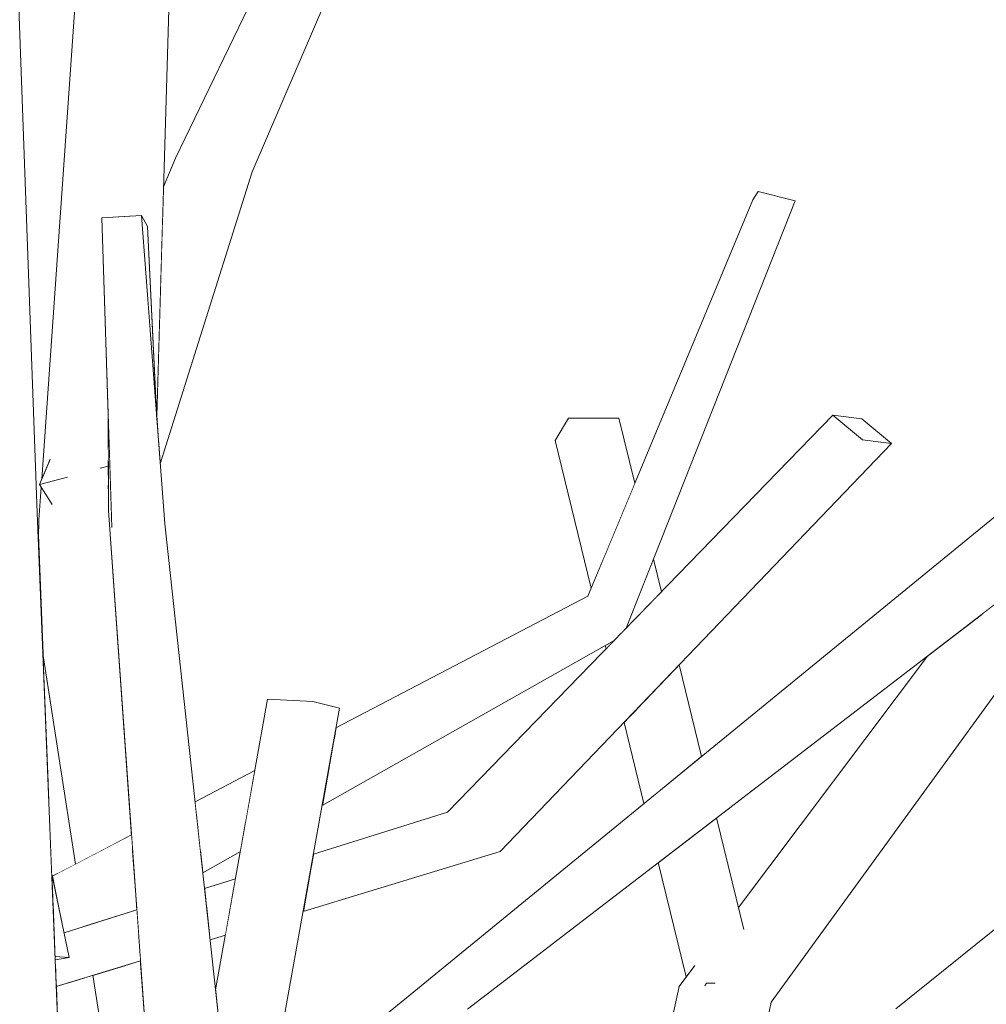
# Model space of a CAD drawing. Extents: x -289599 to -184549, y 66678 to 295474.
# Tile 436 of 656: x -261496 to -261424, y 72019 to 72092. Entities that reach past the tile are written whole.
import ezdxf

# ---------------------------------------------------------------- set-up
doc = ezdxf.new("R2010")
doc.units = 0
doc.header["$MEASUREMENT"] = 0
doc.linetypes.add('Wipeout_Contour', pattern=[1000, 0, -1000])
doc.layers.add('arch drzewa', color=8, linetype='Continuous')
doc.layers.add('arch drzewa_Nr_Pióra__4', color=8, linetype='Continuous', lineweight=9)

msp = doc.modelspace()

# ---------------------------------------------------------------- wipeouts: each hides what was drawn before it
at = {"color": 254, "linetype": 'Wipeout_Contour', "lineweight": 0, "ltscale": 955391.102464}
msp.add_wipeout([(-261486.177, 72076.852), (-261486.613, 72077.659), (-261485.47, 72062.478)], dxfattribs=at).dxf.layer = 'arch drzewa'
at = {"color": 254, "linetype": 'Wipeout_Contour', "lineweight": 0, "ltscale": 955385.641293}
msp.add_wipeout([(-261491.351, 71981.575), (-261494.319, 72055.645), (-261498.637, 72056.03)], dxfattribs=at).dxf.layer = 'arch drzewa'
at = {"color": 254, "linetype": 'Wipeout_Contour', "lineweight": 0, "ltscale": 955367.049832}
msp.add_wipeout([(-261483.798, 71998.361), (-261488.799, 72054.582), (-261489.059, 72055.823)], dxfattribs=at).dxf.layer = 'arch drzewa'

# ---------------------------------------------------------------- next in the draw order: wipeouts: each hides what was drawn before it
at = {"color": 254, "linetype": 'Wipeout_Contour', "lineweight": 0, "ltscale": 955368.141746}
msp.add_wipeout([(-261498.637, 72056.03), (-261496.015, 71980.86), (-261491.351, 71981.575)], dxfattribs=at).dxf.layer = 'arch drzewa'
at = {"color": 254, "linetype": 'Wipeout_Contour', "lineweight": 0, "ltscale": 955350.667983}
msp.add_wipeout([(-261489.059, 72055.823), (-261485.176, 72001.279), (-261483.798, 71998.361)], dxfattribs=at).dxf.layer = 'arch drzewa'

# ---------------------------------------------------------------- next in the draw order: wipeouts: each hides what was drawn before it
at = {"color": 254, "linetype": 'Wipeout_Contour', "lineweight": 0, "ltscale": 955426.646356}
msp.add_wipeout([(-261497.708, 72093.913), (-261494.319, 72055.645), (-261495.74, 72094.527)], dxfattribs=at).dxf.layer = 'arch drzewa'
at = {"color": 254, "linetype": 'Wipeout_Contour', "lineweight": 0, "ltscale": 955358.551663}
msp.add_wipeout([(-261478.84, 71999.343), (-261484.895, 72054.838), (-261488.799, 72054.582)], dxfattribs=at).dxf.layer = 'arch drzewa'
at = {"color": 254, "linetype": 'Wipeout_Contour', "lineweight": 0, "ltscale": 955375.526554}
msp.add_wipeout([(-261493.248, 72028.929), (-261493.153, 72026.554), (-261491.953, 72022.754)], dxfattribs=at).dxf.layer = 'arch drzewa'

# ---------------------------------------------------------------- next in the draw order: wipeouts: each hides what was drawn before it
at = {"color": 254, "linetype": 'Wipeout_Contour', "lineweight": 0, "ltscale": 1273901.423651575}
msp.add_wipeout([(-261499.777, 72093.266), (-261498.637, 72056.03), (-261494.319, 72055.645), (-261497.708, 72093.913)], dxfattribs=at).dxf.layer = 'arch drzewa'
at = {"color": 254, "linetype": 'Wipeout_Contour', "lineweight": 0, "ltscale": 955388.149822}
msp.add_wipeout([(-261489.081, 72063.096), (-261489.059, 72055.823), (-261488.799, 72054.582)], dxfattribs=at).dxf.layer = 'arch drzewa'
at = {"color": 254, "linetype": 'Wipeout_Contour', "lineweight": 0, "ltscale": 1273767.437792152}
msp.add_wipeout([(-261479.859, 72008.68), (-261479.076, 72001.508), (-261471.963, 72041.197), (-261473.942, 72041.693)], dxfattribs=at).dxf.layer = 'arch drzewa'
at = {"color": 254, "linetype": 'Wipeout_Contour', "lineweight": 0, "ltscale": 955373.671443}
msp.add_wipeout([(-261491.953, 72022.754), (-261493.153, 72026.554), (-261493.005, 72022.842)], dxfattribs=at).dxf.layer = 'arch drzewa'

# ---------------------------------------------------------------- next in the draw order: wipeouts: each hides what was drawn before it
at = {"color": 254, "linetype": 'Wipeout_Contour', "lineweight": 0, "ltscale": 955392.321249}
msp.add_wipeout([(-261484.895, 72054.838), (-261486.613, 72077.659), (-261489.558, 72077.476)], dxfattribs=at).dxf.layer = 'arch drzewa'
at = {"color": 254, "linetype": 'Wipeout_Contour', "lineweight": 0, "ltscale": 1273779.36836622}
msp.add_wipeout([(-261477.279, 72041.871), (-261481.134, 72020.365), (-261479.859, 72008.68), (-261473.942, 72041.693)], dxfattribs=at).dxf.layer = 'arch drzewa'
at = {"color": 254, "linetype": 'Wipeout_Contour', "lineweight": 0, "ltscale": 955372.574361}
msp.add_wipeout([(-261491.953, 72022.754), (-261493.005, 72022.842), (-261492.994, 72022.587)], dxfattribs=at).dxf.layer = 'arch drzewa'

# ---------------------------------------------------------------- next in the draw order: linework, layer by layer
at = {"layer": 'arch drzewa_Nr_Pióra__4', "linetype": 'Continuous'}
msp.add_line((-261473.942, 72041.693), (-261477.279, 72041.871), dxfattribs=at)

# ---------------------------------------------------------------- next in the draw order: wipeouts: each hides what was drawn before it
at = {"color": 254, "linetype": 'Wipeout_Contour', "lineweight": 0, "ltscale": 955387.974515}
msp.add_wipeout([(-261489.558, 72077.476), (-261488.799, 72054.582), (-261484.895, 72054.838)], dxfattribs=at).dxf.layer = 'arch drzewa'
at = {"color": 254, "linetype": 'Wipeout_Contour', "lineweight": 0, "ltscale": 1273792.060513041}
msp.add_wipeout([(-261482.254, 72030.631), (-261482.079, 72029.025), (-261479.3, 72030.595), (-261478.91, 72032.773)], dxfattribs=at).dxf.layer = 'arch drzewa'
at = {"color": 254, "linetype": 'Wipeout_Contour', "lineweight": 0, "ltscale": 1273740.60683912}
msp.add_wipeout([(-261474.657, 72026.164), (-261460.074, 72030.595), (-261462.595, 72030.262), (-261474.598, 72026.491)], dxfattribs=at).dxf.layer = 'arch drzewa'
at = {"color": 254, "linetype": 'Wipeout_Contour', "lineweight": 0, "ltscale": 1273787.033679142}
msp.add_wipeout([(-261480.36, 72024.681), (-261481.563, 72024.303), (-261481.538, 72024.073), (-261480.408, 72024.416)], dxfattribs=at).dxf.layer = 'arch drzewa'
at = {"color": 254, "linetype": 'Wipeout_Contour', "lineweight": 0, "ltscale": 1273818.563731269}
msp.add_wipeout([(-261486.7, 72022.689), (-261492.92, 72020.735), (-261492.915, 72020.616), (-261486.687, 72022.508)], dxfattribs=at).dxf.layer = 'arch drzewa'

# ---------------------------------------------------------------- next in the draw order: wipeouts: each hides what was drawn before it
at = {"color": 254, "linetype": 'Wipeout_Contour', "lineweight": 0, "ltscale": 955245.974384}
msp.add_wipeout([(-261460.074, 72030.595), (-261431.133, 72060.786), (-261433.268, 72061.061)], dxfattribs=at).dxf.layer = 'arch drzewa'
at = {"color": 254, "linetype": 'Wipeout_Contour', "lineweight": 0, "ltscale": 1273794.03089313}
msp.add_wipeout([(-261478.402, 72035.608), (-261482.552, 72033.365), (-261482.254, 72030.631), (-261478.91, 72032.773)], dxfattribs=at).dxf.layer = 'arch drzewa'
at = {"color": 254, "linetype": 'Wipeout_Contour', "lineweight": 0, "ltscale": 955312.110428}
msp.add_wipeout([(-261474.598, 72026.491), (-261462.595, 72030.262), (-261474.584, 72026.574)], dxfattribs=at).dxf.layer = 'arch drzewa'
at = {"color": 254, "linetype": 'Wipeout_Contour', "lineweight": 0, "ltscale": 1273787.211202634}
msp.add_wipeout([(-261481.577, 72024.423), (-261481.563, 72024.303), (-261480.36, 72024.681), (-261480.338, 72024.804)], dxfattribs=at).dxf.layer = 'arch drzewa'
at = {"color": 254, "linetype": 'Wipeout_Contour', "lineweight": 0, "ltscale": 1273818.774501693}
msp.add_wipeout([(-261486.711, 72022.843), (-261492.928, 72020.931), (-261492.92, 72020.735), (-261486.7, 72022.689)], dxfattribs=at).dxf.layer = 'arch drzewa'

# ---------------------------------------------------------------- next in the draw order: linework, layer by layer
at = {"layer": 'arch drzewa_Nr_Pióra__4', "linetype": 'Continuous'}
msp.add_line((-261482.079, 72029.025), (-261479.3, 72030.595), dxfattribs=at)

# ---------------------------------------------------------------- next in the draw order: wipeouts: each hides what was drawn before it
at = {"color": 254, "linetype": 'Wipeout_Contour', "lineweight": 0, "ltscale": 1273795.354178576}
msp.add_wipeout([(-261478.351, 72035.892), (-261482.575, 72033.573), (-261482.552, 72033.365), (-261478.402, 72035.608)], dxfattribs=at).dxf.layer = 'arch drzewa'
at = {"color": 254, "linetype": 'Wipeout_Contour', "lineweight": 0, "ltscale": 1273745.4623756}
msp.add_wipeout([(-261474.052, 72029.541), (-261474.584, 72026.574), (-261462.595, 72030.262), (-261463.973, 72033.52)], dxfattribs=at).dxf.layer = 'arch drzewa'
at = {"color": 254, "linetype": 'Wipeout_Contour', "lineweight": 0, "ltscale": 1273788.048040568}
msp.add_wipeout([(-261479.903, 72027.231), (-261481.801, 72026.482), (-261481.577, 72024.423), (-261480.338, 72024.804)], dxfattribs=at).dxf.layer = 'arch drzewa'
at = {"color": 254, "linetype": 'Wipeout_Contour', "lineweight": 0, "ltscale": 1273819.684123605}
msp.add_wipeout([(-261486.829, 72024.497), (-261492.974, 72022.071), (-261492.928, 72020.931), (-261486.711, 72022.843)], dxfattribs=at).dxf.layer = 'arch drzewa'

# ---------------------------------------------------------------- next in the draw order: linework, layer by layer
at = {"layer": 'arch drzewa_Nr_Pióra__4', "linetype": 'Continuous'}
msp.add_line((-261481.538, 72024.073), (-261480.408, 72024.416), dxfattribs=at)

# ---------------------------------------------------------------- next in the draw order: wipeouts: each hides what was drawn before it
at = {"color": 254, "linetype": 'Wipeout_Contour', "lineweight": 0, "ltscale": 955267.756638}
msp.add_wipeout([(-261433.268, 72061.061), (-261462.595, 72030.262), (-261460.074, 72030.595)], dxfattribs=at).dxf.layer = 'arch drzewa'
at = {"color": 254, "linetype": 'Wipeout_Contour', "lineweight": 0, "ltscale": 1273795.760980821}
msp.add_wipeout([(-261482.653, 72034.287), (-261482.575, 72033.573), (-261478.351, 72035.892), (-261478.223, 72036.603)], dxfattribs=at).dxf.layer = 'arch drzewa'
at = {"color": 254, "linetype": 'Wipeout_Contour', "lineweight": 0, "ltscale": 955314.843738}
msp.add_wipeout([(-261474.052, 72029.541), (-261463.973, 72033.52), (-261473.899, 72030.396)], dxfattribs=at).dxf.layer = 'arch drzewa'
at = {"color": 254, "linetype": 'Wipeout_Contour', "lineweight": 0, "ltscale": 1273789.662297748}
msp.add_wipeout([(-261479.661, 72028.582), (-261481.952, 72027.861), (-261481.801, 72026.482), (-261479.903, 72027.231)], dxfattribs=at).dxf.layer = 'arch drzewa'
at = {"color": 254, "linetype": 'Wipeout_Contour', "lineweight": 0, "ltscale": 1910735.286586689}
msp.add_wipeout([(-261492.994, 72022.587), (-261492.974, 72022.071), (-261486.829, 72024.497), (-261486.956, 72026.286), (-261492.339, 72024.592), (-261491.953, 72022.754)], dxfattribs=at).dxf.layer = 'arch drzewa'

# ---------------------------------------------------------------- next in the draw order: linework, layer by layer
at = {"layer": 'arch drzewa_Nr_Pióra__4', "linetype": 'Continuous'}
for p, q in [((-261481.134, 72020.365), (-261477.279, 72041.871)), ((-261482.653, 72034.287), (-261478.223, 72036.603)), ((-261481.952, 72027.861), (-261479.661, 72028.582)), ((-261491.953, 72022.754), (-261493.005, 72022.842)), ((-261492.994, 72022.587), (-261491.953, 72022.754))]:
    msp.add_line(p, q, dxfattribs=at)

# ---------------------------------------------------------------- next in the draw order: wipeouts: each hides what was drawn before it
at = {"color": 254, "linetype": 'Wipeout_Contour', "lineweight": 0, "ltscale": 955253.039149}
msp.add_wipeout([(-261462.595, 72030.262), (-261433.268, 72061.061), (-261435.465, 72062.886)], dxfattribs=at).dxf.layer = 'arch drzewa'
at = {"color": 254, "linetype": 'Wipeout_Contour', "lineweight": 0, "ltscale": 955363.640395}
msp.add_wipeout([(-261491.045, 72024.999), (-261486.956, 72026.286), (-261487.047, 72027.56)], dxfattribs=at).dxf.layer = 'arch drzewa'
at = {"color": 254, "linetype": 'Wipeout_Contour', "lineweight": 0, "ltscale": 1273794.229288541}
msp.add_wipeout([(-261487.73, 72022.192), (-261485.248, 71994.589), (-261485.311, 72003.178), (-261486.687, 72022.508)], dxfattribs=at).dxf.layer = 'arch drzewa'

# ---------------------------------------------------------------- next in the draw order: wipeouts: each hides what was drawn before it
at = {"color": 254, "linetype": 'Wipeout_Contour', "lineweight": 0, "ltscale": 955274.832872}
msp.add_wipeout([(-261435.465, 72062.886), (-261463.973, 72033.52), (-261462.595, 72030.262)], dxfattribs=at).dxf.layer = 'arch drzewa'
at = {"color": 254, "linetype": 'Wipeout_Contour', "lineweight": 0, "ltscale": 1592281.490526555}
msp.add_wipeout([(-261487.278, 72030.81), (-261492.995, 72027.719), (-261492.339, 72024.592), (-261491.045, 72024.999), (-261487.047, 72027.56)], dxfattribs=at).dxf.layer = 'arch drzewa'
at = {"color": 254, "linetype": 'Wipeout_Contour', "lineweight": 0, "ltscale": 2229134.632009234}
msp.add_wipeout([(-261487.73, 72022.192), (-261490.206, 72021.439), (-261486.685, 71998.747), (-261486.727, 71998.62), (-261486.485, 71996.342), (-261487.458, 71996.311), (-261485.248, 71994.589)], dxfattribs=at).dxf.layer = 'arch drzewa'

# ---------------------------------------------------------------- next in the draw order: linework, layer by layer
at = {"layer": 'arch drzewa_Nr_Pióra__4', "linetype": 'Continuous'}
for p, q in [((-261478.84, 71999.343), (-261484.895, 72054.838)), ((-261492.339, 72024.592), (-261486.956, 72026.286))]:
    msp.add_line(p, q, dxfattribs=at)

# ---------------------------------------------------------------- next in the draw order: wipeouts: each hides what was drawn before it
at = {"color": 254, "linetype": 'Wipeout_Contour', "lineweight": 0, "ltscale": 1273639.866646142}
msp.add_wipeout([(-261433.331, 72062.611), (-261435.465, 72062.886), (-261433.268, 72061.061), (-261431.133, 72060.786)], dxfattribs=at).dxf.layer = 'arch drzewa'
at = {"color": 254, "linetype": 'Wipeout_Contour', "lineweight": 0, "ltscale": 1592157.55531904}
msp.add_wipeout([(-261473.25, 72034.013), (-261451.646, 72046.219), (-261451.117, 72046.763), (-261453.327, 72049.164), (-261472.767, 72036.709)], dxfattribs=at).dxf.layer = 'arch drzewa'
at = {"color": 254, "linetype": 'Wipeout_Contour', "lineweight": 0, "ltscale": 1273827.578640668}
msp.add_wipeout([(-261487.291, 72030.984), (-261493.02, 72027.839), (-261492.995, 72027.719), (-261487.278, 72030.81)], dxfattribs=at).dxf.layer = 'arch drzewa'
at = {"color": 254, "linetype": 'Wipeout_Contour', "lineweight": 0, "ltscale": 1273815.022756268}
msp.add_wipeout([(-261491.181, 72021.143), (-261492.915, 72020.616), (-261492.804, 72017.847), (-261486.996, 71996.421)], dxfattribs=at).dxf.layer = 'arch drzewa'

# ---------------------------------------------------------------- next in the draw order: wipeouts: each hides what was drawn before it
at = {"color": 254, "linetype": 'Wipeout_Contour', "lineweight": 0, "ltscale": 1273687.034981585}
msp.add_wipeout([(-261450.829, 72047.06), (-261450.758, 72047.133), (-261438.258, 72078.731), (-261440.989, 72079.421)], dxfattribs=at).dxf.layer = 'arch drzewa'
at = {"color": 254, "linetype": 'Wipeout_Contour', "lineweight": 0, "ltscale": 955309.626062}
msp.add_wipeout([(-261472.767, 72036.709), (-261453.327, 72049.164), (-261472.381, 72038.863)], dxfattribs=at).dxf.layer = 'arch drzewa'
at = {"color": 254, "linetype": 'Wipeout_Contour', "lineweight": 0, "ltscale": 1273828.405434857}
msp.add_wipeout([(-261487.351, 72031.83), (-261493.214, 72028.764), (-261493.02, 72027.839), (-261487.291, 72030.984)], dxfattribs=at).dxf.layer = 'arch drzewa'
at = {"color": 254, "linetype": 'Wipeout_Contour', "lineweight": 0, "ltscale": 1273802.491777}
msp.add_wipeout([(-261490.843, 72021.246), (-261486.727, 71998.62), (-261486.685, 71998.747), (-261490.206, 72021.439)], dxfattribs=at).dxf.layer = 'arch drzewa'

# ---------------------------------------------------------------- next in the draw order: wipeouts: each hides what was drawn before it
at = {"color": 254, "linetype": 'Wipeout_Contour', "lineweight": 0, "ltscale": 1592311.470681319}
msp.add_wipeout([(-261491.026, 72058.852), (-261494.202, 72055.145), (-261493.24, 72040.985), (-261491.484, 72029.669), (-261490.707, 72030.075)], dxfattribs=at).dxf.layer = 'arch drzewa'
at = {"color": 254, "linetype": 'Wipeout_Contour', "lineweight": 0, "ltscale": 1273736.885016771}
msp.add_wipeout([(-261472.32, 72039.203), (-261472.381, 72038.863), (-261453.327, 72049.164), (-261453.594, 72049.484)], dxfattribs=at).dxf.layer = 'arch drzewa'
at = {"color": 254, "linetype": 'Wipeout_Contour', "lineweight": 0, "ltscale": 1592248.354195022}
msp.add_wipeout([(-261491.181, 72021.143), (-261486.996, 71996.421), (-261486.485, 71996.342), (-261486.727, 71998.62), (-261490.843, 72021.246)], dxfattribs=at).dxf.layer = 'arch drzewa'

# ---------------------------------------------------------------- next in the draw order: linework, layer by layer
at = {"layer": 'arch drzewa_Nr_Pióra__4', "linetype": 'Continuous'}
for p, q in [((-261492.915, 72020.616), (-261486.687, 72022.508)), ((-261486.652, 71998.538), (-261490.206, 72021.439))]:
    msp.add_line(p, q, dxfattribs=at)

# ---------------------------------------------------------------- next in the draw order: wipeouts: each hides what was drawn before it
at = {"color": 254, "linetype": 'Wipeout_Contour', "lineweight": 0, "ltscale": 1592301.453246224}
msp.add_wipeout([(-261489.065, 72057.696), (-261491.026, 72058.852), (-261488.541, 72031.208), (-261487.351, 72031.83), (-261489.059, 72055.823)], dxfattribs=at).dxf.layer = 'arch drzewa'
at = {"color": 254, "linetype": 'Wipeout_Contour', "lineweight": 0, "ltscale": 1273860.984786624}
msp.add_wipeout([(-261494.202, 72055.145), (-261494.243, 72053.753), (-261493.903, 72045.257), (-261493.24, 72040.985)], dxfattribs=at).dxf.layer = 'arch drzewa'
at = {"color": 254, "linetype": 'Wipeout_Contour', "lineweight": 0, "ltscale": 955310.177402}
msp.add_wipeout([(-261472.32, 72039.203), (-261453.594, 72049.484), (-261472.224, 72039.741)], dxfattribs=at).dxf.layer = 'arch drzewa'
at = {"color": 254, "linetype": 'Wipeout_Contour', "lineweight": 0, "ltscale": 1273839.454037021}
msp.add_wipeout([(-261493.481, 72034.728), (-261493.248, 72028.929), (-261493.214, 72028.764), (-261492.532, 72029.121)], dxfattribs=at).dxf.layer = 'arch drzewa'

# ---------------------------------------------------------------- next in the draw order: linework, layer by layer
at = {"layer": 'arch drzewa_Nr_Pióra__4', "linetype": 'Continuous'}
for p, q in [((-261479.076, 72001.508), (-261471.963, 72041.197)), ((-261471.963, 72041.197), (-261473.942, 72041.693))]:
    msp.add_line(p, q, dxfattribs=at)

# ---------------------------------------------------------------- next in the draw order: wipeouts: each hides what was drawn before it
at = {"color": 254, "linetype": 'Wipeout_Contour', "lineweight": 0, "ltscale": 1273693.876437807}
msp.add_wipeout([(-261440.989, 72079.421), (-261453.327, 72049.164), (-261451.117, 72046.763), (-261450.829, 72047.06)], dxfattribs=at).dxf.layer = 'arch drzewa'
at = {"color": 254, "linetype": 'Wipeout_Contour', "lineweight": 0, "ltscale": 955378.072802}
msp.add_wipeout([(-261491.026, 72058.852), (-261490.707, 72030.075), (-261488.541, 72031.208)], dxfattribs=at).dxf.layer = 'arch drzewa'
at = {"color": 254, "linetype": 'Wipeout_Contour', "lineweight": 0, "ltscale": 1273843.267092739}
msp.add_wipeout([(-261493.903, 72045.257), (-261493.533, 72036.031), (-261492.298, 72029.243), (-261491.484, 72029.669)], dxfattribs=at).dxf.layer = 'arch drzewa'

# ---------------------------------------------------------------- next in the draw order: linework, layer by layer
at = {"layer": 'arch drzewa_Nr_Pióra__4', "linetype": 'Continuous'}
msp.add_line((-261485.176, 72001.279), (-261489.059, 72055.823), dxfattribs=at)

# ---------------------------------------------------------------- next in the draw order: wipeouts: each hides what was drawn before it
at = {"color": 254, "linetype": 'Wipeout_Contour', "lineweight": 0, "ltscale": 955416.699581}
msp.add_wipeout([(-261491.026, 72058.852), (-261489.371, 72107.143), (-261490.756, 72104.32)], dxfattribs=at).dxf.layer = 'arch drzewa'
at = {"color": 254, "linetype": 'Wipeout_Contour', "lineweight": 0, "ltscale": 955270.612082}
msp.add_wipeout([(-261453.327, 72049.164), (-261440.989, 72079.421), (-261441.387, 72078.811)], dxfattribs=at).dxf.layer = 'arch drzewa'
at = {"color": 254, "linetype": 'Wipeout_Contour', "lineweight": 0, "ltscale": 1273841.237577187}
msp.add_wipeout([(-261493.533, 72036.031), (-261493.481, 72034.728), (-261492.532, 72029.121), (-261492.298, 72029.243)], dxfattribs=at).dxf.layer = 'arch drzewa'

# ---------------------------------------------------------------- next in the draw order: linework, layer by layer
at = {"layer": 'arch drzewa_Nr_Pióra__4', "linetype": 'Continuous'}
for p, q in [((-261438.258, 72078.731), (-261440.989, 72079.421)), ((-261491.484, 72029.669), (-261493.903, 72045.257)), ((-261493.214, 72028.764), (-261487.351, 72031.83)), ((-261491.953, 72022.754), (-261493.248, 72028.929))]:
    msp.add_line(p, q, dxfattribs=at)

# ---------------------------------------------------------------- next in the draw order: wipeouts: each hides what was drawn before it
at = {"color": 254, "linetype": 'Wipeout_Contour', "lineweight": 0, "ltscale": 1910803.346603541}
msp.add_wipeout([(-261489.371, 72107.143), (-261487.262, 72077.619), (-261486.613, 72077.659), (-261486.177, 72076.852), (-261485.487, 72062.811), (-261484.233, 72105.117)], dxfattribs=at).dxf.layer = 'arch drzewa'
at = {"color": 254, "linetype": 'Wipeout_Contour', "lineweight": 0, "ltscale": 2547742.914606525}
msp.add_wipeout([(-261494.202, 72055.145), (-261491.026, 72058.852), (-261490.756, 72104.32), (-261493.991, 72058.153), (-261493.399, 72059.575), (-261492.142, 72058.289), (-261493.246, 72056.302), (-261494.033, 72057.552)], dxfattribs=at).dxf.layer = 'arch drzewa'
at = {"color": 254, "linetype": 'Wipeout_Contour', "lineweight": 0, "ltscale": 955274.180084}
msp.add_wipeout([(-261441.387, 72078.811), (-261453.594, 72049.484), (-261453.327, 72049.164)], dxfattribs=at).dxf.layer = 'arch drzewa'

# ---------------------------------------------------------------- next in the draw order: linework, layer by layer
at = {"layer": 'arch drzewa_Nr_Pióra__4', "linetype": 'Continuous'}
for p, q in [((-261440.989, 72079.421), (-261441.387, 72078.811)), ((-261486.177, 72076.852), (-261486.613, 72077.659)), ((-261491.351, 71981.575), (-261494.319, 72055.645)), ((-261494.243, 72053.753), (-261494.202, 72055.145))]:
    msp.add_line(p, q, dxfattribs=at)

# ---------------------------------------------------------------- next in the draw order: wipeouts: each hides what was drawn before it
at = {"color": 254, "linetype": 'Wipeout_Contour', "lineweight": 0, "ltscale": 2866191.879249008}
msp.add_wipeout([(-261491.026, 72058.852), (-261489.065, 72057.696), (-261489.067, 72058.382), (-261489.599, 72058.968), (-261489.07, 72059.573), (-261489.081, 72063.096), (-261489.558, 72077.476), (-261487.262, 72077.619), (-261489.371, 72107.143)], dxfattribs=at).dxf.layer = 'arch drzewa'
at = {"color": 254, "linetype": 'Wipeout_Contour', "lineweight": 0, "ltscale": 1273851.10261051}
msp.add_wipeout([(-261485.281, 72069.77), (-261480.726, 72083.33), (-261484.102, 72081.892), (-261485.057, 72077.312)], dxfattribs=at).dxf.layer = 'arch drzewa'
at = {"color": 254, "linetype": 'Wipeout_Contour', "lineweight": 0, "ltscale": 955401.359535}
msp.add_wipeout([(-261494.159, 72057.751), (-261492.142, 72058.289), (-261493.399, 72059.575)], dxfattribs=at).dxf.layer = 'arch drzewa'
at = {"color": 254, "linetype": 'Wipeout_Contour', "lineweight": 0, "ltscale": 955212.935861}
msp.add_wipeout([(-261462.494, 72018.945), (-261414.037, 72056.128), (-261418.472, 72059.485)], dxfattribs=at).dxf.layer = 'arch drzewa'

# ---------------------------------------------------------------- next in the draw order: linework, layer by layer
at = {"layer": 'arch drzewa_Nr_Pióra__4', "linetype": 'Continuous'}
msp.add_line((-261486.613, 72077.659), (-261489.558, 72077.476), dxfattribs=at)

# ---------------------------------------------------------------- next in the draw order: wipeouts: each hides what was drawn before it
at = {"color": 254, "linetype": 'Wipeout_Contour', "lineweight": 0, "ltscale": 955392.212277}
msp.add_wipeout([(-261485.057, 72077.312), (-261484.102, 72081.892), (-261484.984, 72079.774)], dxfattribs=at).dxf.layer = 'arch drzewa'
at = {"color": 254, "linetype": 'Wipeout_Contour', "lineweight": 0, "ltscale": 955390.871625}
msp.add_wipeout([(-261489.599, 72058.968), (-261489.069, 72059.109), (-261489.07, 72059.573)], dxfattribs=at).dxf.layer = 'arch drzewa'
at = {"color": 254, "linetype": 'Wipeout_Contour', "lineweight": 0, "ltscale": 955256.348799}
msp.add_wipeout([(-261418.472, 72059.485), (-261469.836, 72017.464), (-261462.494, 72018.945)], dxfattribs=at).dxf.layer = 'arch drzewa'
at = {"color": 254, "linetype": 'Wipeout_Contour', "lineweight": 0, "ltscale": 955400.575686}
msp.add_wipeout([(-261492.142, 72058.289), (-261494.159, 72057.751), (-261493.246, 72056.302)], dxfattribs=at).dxf.layer = 'arch drzewa'

# ---------------------------------------------------------------- next in the draw order: linework, layer by layer
at = {"layer": 'arch drzewa_Nr_Pióra__4', "linetype": 'Continuous'}
for p, q in [((-261493.991, 72058.153), (-261490.756, 72104.32)), ((-261494.319, 72055.645), (-261495.74, 72094.527)), ((-261494.159, 72057.751), (-261493.379, 72059.622)), ((-261492.089, 72058.303), (-261494.159, 72057.751)), ((-261494.202, 72055.145), (-261494.033, 72057.552)), ((-261494.159, 72057.751), (-261493.231, 72056.278)), ((-261472.224, 72039.741), (-261453.594, 72049.484)), ((-261473.899, 72030.396), (-261463.973, 72033.52)), ((-261474.657, 72026.164), (-261460.074, 72030.595))]:
    msp.add_line(p, q, dxfattribs=at)

# ---------------------------------------------------------------- next in the draw order: wipeouts: each hides what was drawn before it
at = {"color": 254, "linetype": 'Wipeout_Contour', "lineweight": 0, "ltscale": 1273839.095142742}
msp.add_wipeout([(-261480.726, 72083.33), (-261485.344, 72060.804), (-261485.23, 72059.283), (-261478.435, 72080.893)], dxfattribs=at).dxf.layer = 'arch drzewa'
at = {"color": 254, "linetype": 'Wipeout_Contour', "lineweight": 0, "ltscale": 1273710.580626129}
msp.add_wipeout([(-261451.287, 72062.65), (-261455.029, 72062.672), (-261452.469, 72052.187), (-261450.114, 72057.845)], dxfattribs=at).dxf.layer = 'arch drzewa'
at = {"color": 254, "linetype": 'Wipeout_Contour', "lineweight": 0, "ltscale": 955390.711894}
msp.add_wipeout([(-261489.599, 72058.968), (-261489.067, 72058.382), (-261489.069, 72059.109)], dxfattribs=at).dxf.layer = 'arch drzewa'
at = {"color": 254, "linetype": 'Wipeout_Contour', "lineweight": 0, "ltscale": 955272.039443}
msp.add_wipeout([(-261452.304, 72045.847), (-261452.244, 72045.602), (-261451.646, 72046.219)], dxfattribs=at).dxf.layer = 'arch drzewa'
at = {"color": 254, "linetype": 'Wipeout_Contour', "lineweight": 0, "ltscale": 1910344.775658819}
msp.add_wipeout([(-261428.436, 72016.781), (-261425.756, 72016.544), (-261424.463, 72018.984), (-261423.89, 72019.146), (-261423.934, 72019.626), (-261420.882, 72023.109)], dxfattribs=at).dxf.layer = 'arch drzewa'
at = {"color": 254, "linetype": 'Wipeout_Contour', "lineweight": 0, "ltscale": 1273626.027974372}
msp.add_wipeout([(-261446.334, 71997.056), (-261444.102, 72000.201), (-261440.038, 72019.444), (-261442.604, 72020.735)], dxfattribs=at).dxf.layer = 'arch drzewa'

# ---------------------------------------------------------------- next in the draw order: linework, layer by layer
at = {"layer": 'arch drzewa_Nr_Pióra__4', "linetype": 'Continuous'}
for p, q in [((-261488.799, 72054.582), (-261489.558, 72077.476)), ((-261489.059, 72055.823), (-261489.081, 72063.096)), ((-261450.114, 72057.845), (-261451.287, 72062.65)), ((-261489.069, 72059.109), (-261489.668, 72058.949)), ((-261473.25, 72034.013), (-261451.646, 72046.219)), ((-261452.244, 72045.602), (-261452.304, 72045.847))]:
    msp.add_line(p, q, dxfattribs=at)

# ---------------------------------------------------------------- next in the draw order: wipeouts: each hides what was drawn before it
at = {"color": 254, "linetype": 'Wipeout_Contour', "lineweight": 0, "ltscale": 1592303.42016906}
msp.add_wipeout([(-261485.281, 72069.77), (-261485.487, 72062.811), (-261485.47, 72062.478), (-261485.344, 72060.804), (-261480.726, 72083.33)], dxfattribs=at).dxf.layer = 'arch drzewa'
at = {"color": 254, "linetype": 'Wipeout_Contour', "lineweight": 0, "ltscale": 1273715.560493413}
msp.add_wipeout([(-261456.007, 72061.013), (-261453.341, 72050.092), (-261452.469, 72052.187), (-261455.029, 72062.672)], dxfattribs=at).dxf.layer = 'arch drzewa'
at = {"color": 254, "linetype": 'Wipeout_Contour', "lineweight": 0, "ltscale": 955267.338475}
msp.add_wipeout([(-261450.758, 72047.133), (-261448.153, 72049.816), (-261448.742, 72052.229)], dxfattribs=at).dxf.layer = 'arch drzewa'
at = {"color": 254, "linetype": 'Wipeout_Contour', "lineweight": 0, "ltscale": 955169.004472}
msp.add_wipeout([(-261428.436, 72016.781), (-261420.882, 72023.109), (-261418.224, 72026.143)], dxfattribs=at).dxf.layer = 'arch drzewa'
at = {"color": 254, "linetype": 'Wipeout_Contour', "lineweight": 0, "ltscale": 955221.811871}
msp.add_wipeout([(-261447.402, 71995.551), (-261446.334, 71997.056), (-261442.604, 72020.735)], dxfattribs=at).dxf.layer = 'arch drzewa'

# ---------------------------------------------------------------- next in the draw order: linework, layer by layer
at = {"layer": 'arch drzewa_Nr_Pióra__4', "linetype": 'Continuous'}
for p, q in [((-261484.895, 72054.838), (-261486.613, 72077.659)), ((-261485.47, 72062.478), (-261486.177, 72076.852)), ((-261455.029, 72062.672), (-261456.007, 72061.013)), ((-261451.287, 72062.65), (-261455.029, 72062.672)), ((-261453.341, 72050.092), (-261456.007, 72061.013)), ((-261448.153, 72049.816), (-261448.742, 72052.229))]:
    msp.add_line(p, q, dxfattribs=at)

# ---------------------------------------------------------------- next in the draw order: wipeouts: each hides what was drawn before it
at = {"color": 254, "linetype": 'Wipeout_Contour', "lineweight": 0, "ltscale": 955372.245628}
msp.add_wipeout([(-261480.726, 72083.33), (-261464.256, 72119.922), (-261466.074, 72119.181)], dxfattribs=at).dxf.layer = 'arch drzewa'
at = {"color": 254, "linetype": 'Wipeout_Contour', "lineweight": 0, "ltscale": 1910322.354350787}
msp.add_wipeout([(-261430.794, 72018.957), (-261428.436, 72016.781), (-261418.224, 72026.143), (-261413.947, 72031.024), (-261409.533, 72036.061), (-261409.451, 72036.19)], dxfattribs=at).dxf.layer = 'arch drzewa'
at = {"color": 254, "linetype": 'Wipeout_Contour', "lineweight": 0, "ltscale": 1273636.906972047}
msp.add_wipeout([(-261446.84, 72020.616), (-261449.819, 71992.144), (-261447.402, 71995.551), (-261442.604, 72020.735)], dxfattribs=at).dxf.layer = 'arch drzewa'

# ---------------------------------------------------------------- next in the draw order: wipeouts: each hides what was drawn before it
at = {"color": 254, "linetype": 'Wipeout_Contour', "lineweight": 0, "ltscale": 955381.042531}
msp.add_wipeout([(-261466.074, 72119.181), (-261484.102, 72081.892), (-261480.726, 72083.33)], dxfattribs=at).dxf.layer = 'arch drzewa'
at = {"color": 254, "linetype": 'Wipeout_Contour', "lineweight": 0, "ltscale": 1910351.520220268}
msp.add_wipeout([(-261418.13, 72052.987), (-261440.038, 72019.444), (-261405.57, 72066.884), (-261407.71, 72068.942), (-261412.77, 72061.194), (-261414.037, 72056.128)], dxfattribs=at).dxf.layer = 'arch drzewa'
at = {"color": 254, "linetype": 'Wipeout_Contour', "lineweight": 0, "ltscale": 1910461.023267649}
msp.add_wipeout([(-261446.84, 72020.616), (-261453.213, 71991.073), (-261452.372, 71988.546), (-261451.868, 71989.256), (-261451.09, 71990.353), (-261449.819, 71992.144)], dxfattribs=at).dxf.layer = 'arch drzewa'

# ---------------------------------------------------------------- next in the draw order: linework, layer by layer
at = {"layer": 'arch drzewa_Nr_Pióra__4', "linetype": 'Continuous'}
for p, q in [((-261485.487, 72062.811), (-261484.233, 72105.117)), ((-261484.984, 72079.774), (-261484.102, 72081.892)), ((-261433.268, 72061.061), (-261435.465, 72062.886)), ((-261435.465, 72062.886), (-261433.331, 72062.611)), ((-261433.331, 72062.611), (-261431.133, 72060.786)), ((-261431.133, 72060.786), (-261433.268, 72061.061))]:
    msp.add_line(p, q, dxfattribs=at)

# ---------------------------------------------------------------- next in the draw order: wipeouts: each hides what was drawn before it
at = {"color": 254, "linetype": 'Wipeout_Contour', "lineweight": 0, "ltscale": 955365.479764}
msp.add_wipeout([(-261478.435, 72080.893), (-261462.159, 72118.672), (-261464.256, 72119.922)], dxfattribs=at).dxf.layer = 'arch drzewa'
at = {"color": 254, "linetype": 'Wipeout_Contour', "lineweight": 0, "ltscale": 1273602.717763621}
msp.add_wipeout([(-261442.604, 72020.735), (-261440.038, 72019.444), (-261418.13, 72052.987), (-261420.668, 72051.039)], dxfattribs=at).dxf.layer = 'arch drzewa'

# ---------------------------------------------------------------- next in the draw order: linework, layer by layer
at = {"layer": 'arch drzewa_Nr_Pióra__4', "linetype": 'Continuous'}
msp.add_line((-261444.102, 72000.201), (-261440.038, 72019.444), dxfattribs=at)

# ---------------------------------------------------------------- next in the draw order: wipeouts: each hides what was drawn before it
at = {"color": 254, "linetype": 'Wipeout_Contour', "lineweight": 0, "ltscale": 955373.690326}
msp.add_wipeout([(-261464.256, 72119.922), (-261480.726, 72083.33), (-261478.435, 72080.893)], dxfattribs=at).dxf.layer = 'arch drzewa'
at = {"color": 254, "linetype": 'Wipeout_Contour', "lineweight": 0, "ltscale": 955202.027767}
msp.add_wipeout([(-261442.604, 72020.735), (-261420.668, 72051.039), (-261424.29, 72048.26)], dxfattribs=at).dxf.layer = 'arch drzewa'

# ---------------------------------------------------------------- next in the draw order: linework, layer by layer
at = {"layer": 'arch drzewa_Nr_Pióra__4', "linetype": 'Continuous'}
for p, q in [((-261484.102, 72081.892), (-261466.074, 72119.181)), ((-261478.435, 72080.893), (-261462.159, 72118.672)), ((-261485.23, 72059.283), (-261478.435, 72080.893)), ((-261453.594, 72049.484), (-261441.387, 72078.811))]:
    msp.add_line(p, q, dxfattribs=at)

# ---------------------------------------------------------------- next in the draw order: wipeouts: each hides what was drawn before it
at = {"color": 254, "linetype": 'Wipeout_Contour', "lineweight": 0, "ltscale": 2865670.796541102}
msp.add_wipeout([(-261446.84, 72020.616), (-261442.604, 72020.735), (-261424.29, 72048.26), (-261428.473, 72045.05), (-261442.449, 72026.458), (-261442.093, 72025.001), (-261444.317, 72020.866), (-261444.922, 72020.698), (-261445.701, 72022.131)], dxfattribs=at).dxf.layer = 'arch drzewa'

# ---------------------------------------------------------------- next in the draw order: linework, layer by layer
at = {"layer": 'arch drzewa_Nr_Pióra__4', "linetype": 'Continuous'}
for p, q in [((-261450.758, 72047.133), (-261438.258, 72078.731)), ((-261440.038, 72019.444), (-261405.57, 72066.884)), ((-261430.794, 72018.957), (-261409.451, 72036.19))]:
    msp.add_line(p, q, dxfattribs=at)

# ---------------------------------------------------------------- next in the draw order: wipeouts: each hides what was drawn before it
at = {"color": 254, "linetype": 'Wipeout_Contour', "lineweight": 0, "ltscale": 1273672.7285746}
msp.add_wipeout([(-261449.811, 72041.301), (-261448.293, 72035.088), (-261445.179, 72037.636), (-261446.832, 72044.408)], dxfattribs=at).dxf.layer = 'arch drzewa'
at = {"color": 254, "linetype": 'Wipeout_Contour', "lineweight": 0, "ltscale": 955232.038744}
msp.add_wipeout([(-261444.922, 72020.698), (-261444.317, 72020.866), (-261444.821, 72020.869)], dxfattribs=at).dxf.layer = 'arch drzewa'

# ---------------------------------------------------------------- next in the draw order: linework, layer by layer
at = {"layer": 'arch drzewa_Nr_Pióra__4', "linetype": 'Continuous'}
msp.add_line((-261445.179, 72037.636), (-261446.832, 72044.408), dxfattribs=at)

# ---------------------------------------------------------------- next in the draw order: wipeouts: each hides what was drawn before it
at = {"color": 254, "linetype": 'Wipeout_Contour', "lineweight": 0, "ltscale": 1273678.894748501}
msp.add_wipeout([(-261449.811, 72041.301), (-261450.913, 72040.151), (-261449.446, 72034.145), (-261448.293, 72035.088)], dxfattribs=at).dxf.layer = 'arch drzewa'
at = {"color": 254, "linetype": 'Wipeout_Contour', "lineweight": 0, "ltscale": 1592059.497680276}
msp.add_wipeout([(-261444.067, 72033.085), (-261447.215, 72030.67), (-261444.821, 72020.869), (-261444.317, 72020.866), (-261442.093, 72025.001)], dxfattribs=at).dxf.layer = 'arch drzewa'

# ---------------------------------------------------------------- next in the draw order: linework, layer by layer
at = {"layer": 'arch drzewa_Nr_Pióra__4', "linetype": 'Continuous'}
for p, q in [((-261463.973, 72033.52), (-261435.465, 72062.886)), ((-261442.449, 72026.458), (-261428.473, 72045.05)), ((-261449.446, 72034.145), (-261450.913, 72040.151)), ((-261442.049, 72024.819), (-261444.067, 72033.085))]:
    msp.add_line(p, q, dxfattribs=at)

# ---------------------------------------------------------------- next in the draw order: wipeouts: each hides what was drawn before it
at = {"color": 254, "linetype": 'Wipeout_Contour', "lineweight": 0, "ltscale": 1910478.958636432}
msp.add_wipeout([(-261447.215, 72030.67), (-261448.38, 72029.776), (-261446.314, 72021.316), (-261445.701, 72022.131), (-261444.922, 72020.698), (-261444.821, 72020.869)], dxfattribs=at).dxf.layer = 'arch drzewa'

# ---------------------------------------------------------------- next in the draw order: linework, layer by layer
at = {"layer": 'arch drzewa_Nr_Pióra__4', "linetype": 'Continuous'}
for p, q in [((-261460.074, 72030.595), (-261431.133, 72060.786)), ((-261469.836, 72017.464), (-261418.472, 72059.485)), ((-261462.494, 72018.945), (-261414.037, 72056.128)), ((-261446.314, 72021.316), (-261448.38, 72029.776)), ((-261446.84, 72020.616), (-261445.67, 72022.173)), ((-261444.821, 72020.869), (-261444.939, 72020.669)), ((-261444.176, 72020.865), (-261444.821, 72020.869)), ((-261453.213, 71991.073), (-261446.84, 72020.616))]:
    msp.add_line(p, q, dxfattribs=at)

doc.saveas('drawing.dxf')
